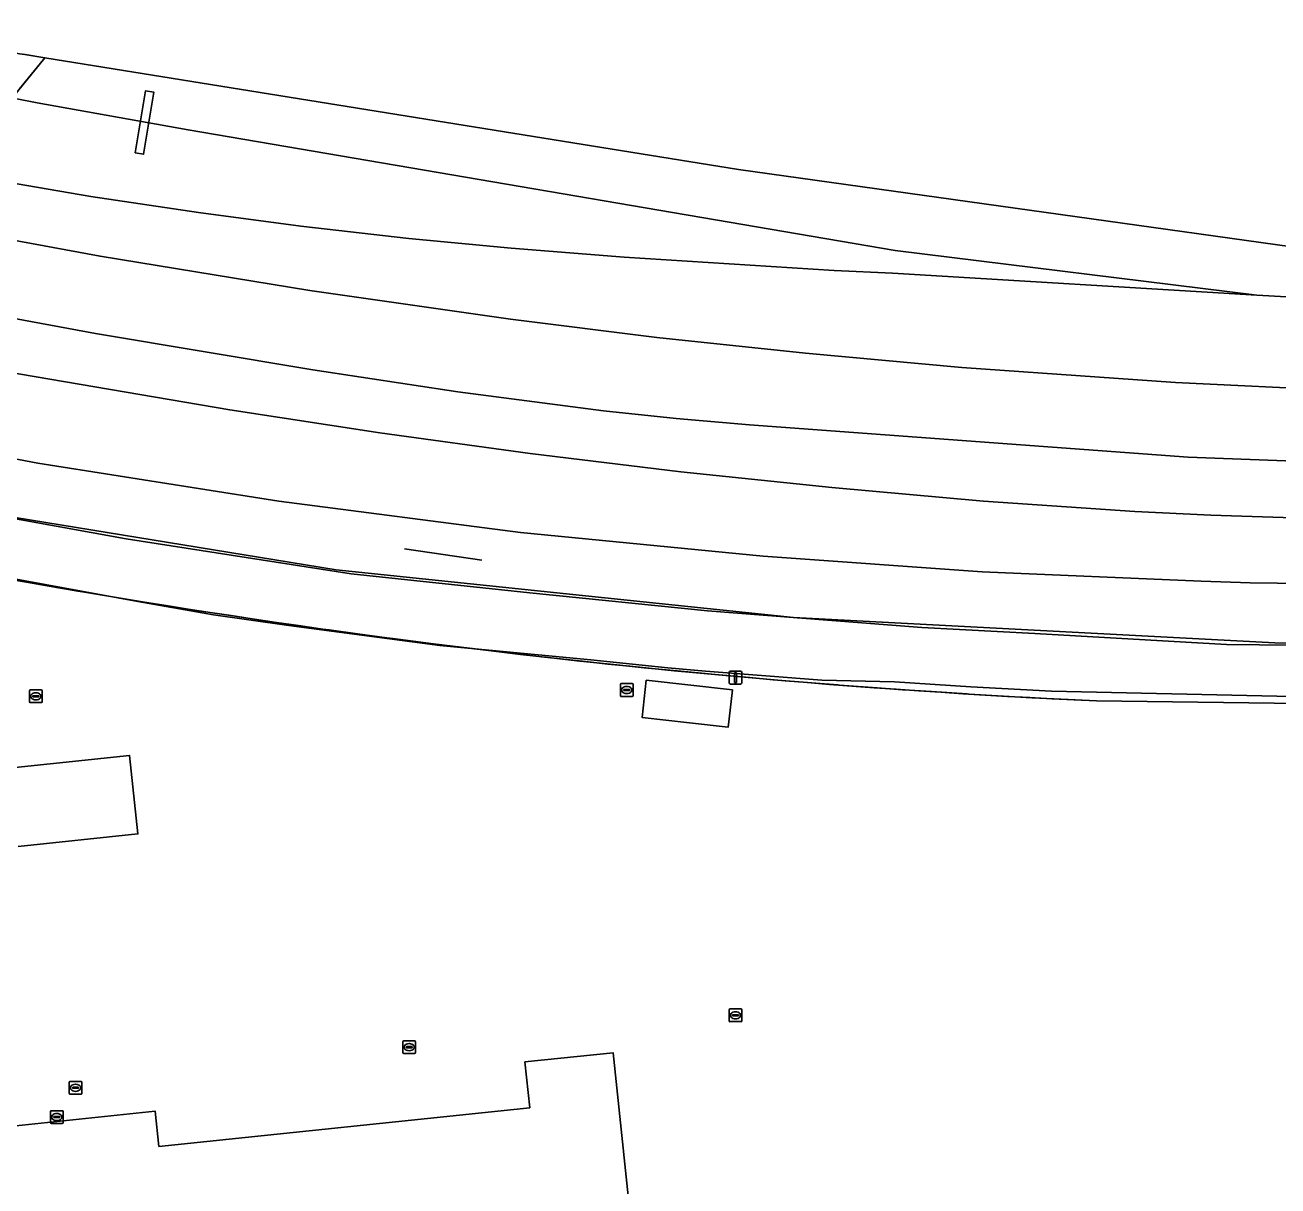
# Model space of a CAD drawing. Extents: x 160675 to 161153, y 383241 to 383714.
# Drawn here: x 160820 to 160918.2, y 383622.7 to 383713.7 of the extents above; entities that cross this region are included whole.
import ezdxf

# ---------------------------------------------------------------- set-up
doc = ezdxf.new("R2010")
doc.units = 0
for name, color, linetype in [('IMGEO_Erf', 7, 'Continuous'), ('IMGEO_Geluidsscherm', 7, 'Continuous'), ('IMGEO_Hek', 7, 'Continuous'), ('IMGEO_Lichtmast', 7, 'Continuous'), ('IMGEO_Overweg_gesloten', 7, 'Continuous'), ('IMGEO_Pand', 7, 'Continuous'), ('IMGEO_Rioolput', 7, 'Continuous'), ('IMGEO_Spoor', 7, 'Continuous'), ('IMGEO_Spoorbaan_halfverhard', 7, 'Continuous'), ('IMGEO_Struiken', 7, 'Continuous'), ('IMGEO_Voetpad_open', 7, 'Continuous')]:
    doc.layers.add(name, color=color, linetype=linetype)

msp = doc.modelspace()

# ---------------------------------------------------------------- linework, layer by layer
at = {"layer": 'IMGEO_Erf'}
for points in [[(160939.748, 383660.285), (160903.94, 383660.754), (160898.924, 383661.004), (160898.867, 383661.007), (160893.951, 383661.291), (160893.796, 383661.3), (160891.005, 383661.483), (160888.852, 383661.624), (160888.728, 383661.632), (160886.758, 383661.777), (160883.789, 383661.995), (160883.662, 383662.004), (160881.947, 383662.143), (160878.599, 383662.415), (160876.735, 383662.581), (160873.759, 383662.846), (160873.54, 383662.865), (160871.374, 383663.074), (160868.786, 383663.325), (160868.484, 383663.354), (160866.356, 383663.577), (160863.72, 383663.853), (160863.432, 383663.883), (160861.199, 383664.134), (160858.794, 383664.405), (160858.385, 383664.451), (160856.081, 383664.728), (160853.606, 383665.026), (160853.342, 383665.058), (160852.97, 383665.106), (160848.782, 383665.643), (160848.303, 383665.704), (160846.011, 383666.016), (160843.808, 383666.316), (160843.271, 383666.389), (160840.782, 383666.747), (160838.897, 383667.019), (160838.243, 383667.113), (160836.109, 383667.438), (160833.732, 383667.799), (160833.221, 383667.877), (160831.322, 383668.181), (160828.819, 383668.581), (160828.206, 383668.679), (160826.063, 383669.034), (160824.823, 383669.244), (160824.088, 383669.369), (160823.197, 383669.52), (160821.258, 383669.861), (160818.905, 383670.275)], [(160802.747, 383653.821), (160828.156, 383656.475), (160828.799, 383650.321), (160819.421, 383649.342)], [(160819.229, 383627.443), (160830.158, 383628.584), (160830.446, 383625.822), (160859.515, 383628.858), (160859.14, 383632.451), (160866.054, 383633.173), (160867.696, 383617.451)]]:
    msp.add_lwpolyline(points, dxfattribs=at)
msp.add_lwpolyline([(160875.073, 383658.697), (160872.033, 383659.038), (160868.326, 383659.455), (160868.654, 383662.372), (160875.401, 383661.614), (160875.146, 383659.344)], close=True, dxfattribs=at)
at = {"layer": 'IMGEO_Geluidsscherm'}
msp.add_lwpolyline([(160941.714, 383665.035), (160940.574, 383665.04), (160927.024, 383665.038), (160914.146, 383665.19), (160899.106, 383666.037), (160890.253, 383666.516), (160873.458, 383667.804), (160859.516, 383669.238), (160845.513, 383670.723), (160827.895, 383673.457), (160811.683, 383676.376), (160799.973, 383678.729)], dxfattribs=at)
at = {"layer": 'IMGEO_Hek'}
for points in [[(160940.622, 383660.983), (160937.989, 383660.969), (160933.44, 383660.916), (160930.459, 383660.871), (160918.078, 383661.129), (160900.405, 383661.529), (160894.103, 383661.869), (160888.121, 383662.256), (160882.407, 383662.372), (160873.298, 383663.099), (160870.33, 383663.347), (160864.316, 383663.966), (160852.468, 383665.099), (160840.626, 383666.667), (160834.729, 383667.513), (160828.809, 383668.542), (160808.251, 383672.304), (160799.384, 383674.027), (160793.776, 383675.413)], [(160849.706, 383672.685), (160855.763, 383671.786)], [(160903.94, 383660.754), (160939.748, 383660.285), (160994.814, 383662.758)]]:
    msp.add_lwpolyline(points, dxfattribs=at)
msp.add_arc((160934.037, 384314.203), 654.142, 257.575101, 267.362892, dxfattribs=at)
at = {"layer": 'IMGEO_Lichtmast'}
for p, q in [((160875.149, 383662.18), (160875.149, 383662.98)), ((160875.149, 383662.98), (160875.149, 383662.18)), ((160875.249, 383663.08), (160876.039, 383663.08)), ((160876.039, 383663.08), (160875.249, 383663.08)), ((160876.139, 383662.98), (160876.139, 383662.18)), ((160876.139, 383662.18), (160876.139, 383662.98)), ((160876.039, 383662.08), (160875.249, 383662.08)), ((160875.249, 383662.08), (160876.039, 383662.08))]:
    msp.add_line(p, q, dxfattribs=at)
msp.add_lwpolyline([(160875.569, 383662.955), (160875.719, 383662.955), (160875.719, 383662.205), (160875.569, 383662.205), (160875.569, 383662.955)], dxfattribs=at)
for centre, start, end in [((160875.249, 383662.98), 90, 180), ((160875.249, 383662.98), 90, 180), ((160876.039, 383662.98), 0, 90), ((160876.039, 383662.98), 360, 90), ((160875.249, 383662.18), 180, 270), ((160875.249, 383662.18), 180, 270), ((160876.039, 383662.18), 270, 0), ((160876.039, 383662.18), 270, 0)]:
    msp.add_arc(centre, 0.1, start, end, dxfattribs=at)
at = {"layer": 'IMGEO_Overweg_gesloten'}
msp.add_lwpolyline([(160828.595, 383703.716), (160829.254, 383703.608), (160830.054, 383708.471), (160829.395, 383708.58)], close=True, dxfattribs=at)
at = {"layer": 'IMGEO_Pand'}
msp.add_lwpolyline([(160875.401, 383661.614), (160868.654, 383662.372), (160868.326, 383659.455), (160872.033, 383659.038), (160875.073, 383658.697), (160875.146, 383659.344)], close=True, dxfattribs=at)
for points in [[(160819.421, 383649.342), (160828.799, 383650.321), (160828.156, 383656.475), (160802.747, 383653.821)], [(160819.369, 383620.919), (160820.27, 383612.085), (160838.299, 383613.926), (160838.875, 383608.305), (160866.271, 383611.111), (160865.631, 383617.236), (160867.696, 383617.451), (160866.054, 383633.173), (160859.14, 383632.451), (160859.515, 383628.858), (160830.446, 383625.822), (160830.158, 383628.584), (160819.229, 383627.443)]]:
    msp.add_lwpolyline(points, dxfattribs=at)
at = {"layer": 'IMGEO_Rioolput'}
for p, q in [((160820.299, 383660.694), (160820.299, 383661.546)), ((160820.374, 383661.62), (160821.226, 383661.62)), ((160821.3, 383661.546), (160821.3, 383660.694)), ((160866.621, 383661.186), (160866.621, 383662.038)), ((160866.696, 383662.112), (160867.548, 383662.112)), ((160866.88, 383661.606), (160866.88, 383661.618)), ((160867.318, 383661.569), (160866.92, 383661.569)), ((160866.923, 383661.655), (160867.321, 383661.655)), ((160867.109, 383661.892), (160867.134, 383661.892)), ((160867.364, 383661.618), (160867.364, 383661.606)), ((160867.622, 383662.038), (160867.622, 383661.186)), ((160821.226, 383660.62), (160820.374, 383660.62)), ((160820.558, 383661.114), (160820.558, 383661.126)), ((160820.996, 383661.077), (160820.598, 383661.077)), ((160820.601, 383661.163), (160820.999, 383661.163)), ((160820.81, 383660.84), (160820.785, 383660.84)), ((160820.787, 383661.4), (160820.812, 383661.4)), ((160821.042, 383661.126), (160821.042, 383661.114)), ((160867.548, 383661.112), (160866.696, 383661.112)), ((160867.132, 383661.332), (160867.107, 383661.332)), ((160875.147, 383635.68), (160875.147, 383636.532)), ((160875.222, 383636.606), (160876.074, 383636.606)), ((160875.406, 383636.1), (160875.406, 383636.112)), ((160875.844, 383636.063), (160875.446, 383636.063)), ((160875.449, 383636.149), (160875.847, 383636.149)), ((160875.635, 383636.386), (160875.66, 383636.386)), ((160875.89, 383636.112), (160875.89, 383636.1)), ((160876.148, 383636.532), (160876.148, 383635.68)), ((160876.074, 383635.606), (160875.222, 383635.606)), ((160875.658, 383635.826), (160875.633, 383635.826)), ((160849.567, 383633.18), (160849.567, 383634.032)), ((160849.642, 383634.106), (160850.494, 383634.106)), ((160850.568, 383634.032), (160850.568, 383633.18)), ((160850.494, 383633.106), (160849.642, 383633.106)), ((160849.826, 383633.6), (160849.826, 383633.612)), ((160850.264, 383633.563), (160849.866, 383633.563)), ((160849.869, 383633.649), (160850.267, 383633.649)), ((160850.078, 383633.326), (160850.053, 383633.326)), ((160850.055, 383633.886), (160850.08, 383633.886)), ((160850.31, 383633.612), (160850.31, 383633.6)), ((160823.417, 383629.996), (160823.417, 383630.848)), ((160823.492, 383630.922), (160824.344, 383630.922)), ((160823.676, 383630.416), (160823.676, 383630.428)), ((160824.114, 383630.379), (160823.716, 383630.379)), ((160823.719, 383630.465), (160824.117, 383630.465)), ((160823.928, 383630.142), (160823.903, 383630.142)), ((160823.905, 383630.702), (160823.93, 383630.702)), ((160824.16, 383630.428), (160824.16, 383630.416)), ((160824.418, 383630.848), (160824.418, 383629.996)), ((160824.344, 383629.922), (160823.492, 383629.922)), ((160821.943, 383627.698), (160821.943, 383628.55)), ((160822.018, 383628.624), (160822.87, 383628.624)), ((160822.202, 383628.118), (160822.202, 383628.13)), ((160822.64, 383628.081), (160822.242, 383628.081)), ((160822.245, 383628.167), (160822.643, 383628.167)), ((160822.431, 383628.404), (160822.456, 383628.404)), ((160822.686, 383628.13), (160822.686, 383628.118)), ((160822.944, 383628.55), (160822.944, 383627.698)), ((160822.87, 383627.624), (160822.018, 383627.624)), ((160822.454, 383627.844), (160822.429, 383627.844))]:
    msp.add_line(p, q, dxfattribs=at)
for points in [[(160820.299, 383660.694), (160820.299, 383661.546)], [(160820.374, 383661.62), (160821.226, 383661.62)], [(160821.3, 383661.546), (160821.3, 383660.694)], [(160866.621, 383661.186), (160866.621, 383662.038)], [(160866.696, 383662.112), (160867.548, 383662.112)], [(160867.622, 383662.038), (160867.622, 383661.186)], [(160821.226, 383660.62), (160820.374, 383660.62)], [(160867.548, 383661.112), (160866.696, 383661.112)], [(160875.147, 383635.68), (160875.147, 383636.532)], [(160875.222, 383636.606), (160876.074, 383636.606)], [(160876.148, 383636.532), (160876.148, 383635.68)], [(160876.074, 383635.606), (160875.222, 383635.606)], [(160849.567, 383633.18), (160849.567, 383634.032)], [(160849.642, 383634.106), (160850.494, 383634.106)], [(160850.568, 383634.032), (160850.568, 383633.18)], [(160850.494, 383633.106), (160849.642, 383633.106)], [(160823.417, 383629.996), (160823.417, 383630.848)], [(160823.492, 383630.922), (160824.344, 383630.922)], [(160824.418, 383630.848), (160824.418, 383629.996)], [(160824.344, 383629.922), (160823.492, 383629.922)], [(160821.943, 383627.698), (160821.943, 383628.55)], [(160822.018, 383628.624), (160822.87, 383628.624)], [(160822.944, 383628.55), (160822.944, 383627.698)], [(160822.87, 383627.624), (160822.018, 383627.624)]]:
    msp.add_lwpolyline(points, dxfattribs=at)
for centre, radius, start, end in [((160820.376, 383661.544), 0.0765, 91.55205, 178.44795), ((160820.376, 383661.544), 0.0765, 91.55205, 178.44795), ((160821.224, 383661.544), 0.0765, 1.55205, 88.44795), ((160821.224, 383661.544), 0.0765, 1.55205, 88.44795), ((160866.698, 383662.036), 0.0765, 91.55205, 178.44795), ((160866.698, 383662.036), 0.0765, 91.55205, 178.44795), ((160866.92, 383661.615), 0.0403, 85.87752, 175.75265), ((160866.917, 383661.605), 0.0366, 178.93798, 274.71019), ((160867.321, 383661.612), 0.043, 264.86636, 352.45326), ((160867.325, 383661.617), 0.0386, 1.73085, 96.63898), ((160867.546, 383662.036), 0.0765, 1.55205, 88.44795), ((160867.546, 383662.036), 0.0765, 1.55205, 88.44795), ((160820.376, 383660.696), 0.0765, 181.55205, 268.44795), ((160820.376, 383660.696), 0.0765, 181.55205, 268.44795), ((160820.598, 383661.123), 0.0403, 85.87752, 175.75265), ((160820.595, 383661.113), 0.0366, 178.93798, 274.71019), ((160820.999, 383661.12), 0.043, 264.86636, 352.45326), ((160821.003, 383661.125), 0.0386, 1.73085, 96.63898), ((160821.224, 383660.696), 0.0765, 271.55205, 358.44795), ((160821.224, 383660.696), 0.0765, 271.55205, 358.44795), ((160866.698, 383661.188), 0.0765, 181.55205, 268.44795), ((160866.698, 383661.188), 0.0765, 181.55205, 268.44795), ((160867.546, 383661.188), 0.0765, 271.55205, 358.44795), ((160867.546, 383661.188), 0.0765, 271.55205, 358.44795), ((160875.224, 383636.53), 0.0765, 91.55205, 178.44795), ((160875.224, 383636.53), 0.0765, 91.55205, 178.44795), ((160875.446, 383636.109), 0.0403, 85.87752, 175.75265), ((160875.443, 383636.099), 0.0366, 178.93798, 274.71019), ((160875.847, 383636.106), 0.043, 264.86636, 352.45326), ((160875.851, 383636.111), 0.0386, 1.73085, 96.63898), ((160876.072, 383636.53), 0.0765, 1.55205, 88.44795), ((160876.072, 383636.53), 0.0765, 1.55205, 88.44795), ((160875.224, 383635.682), 0.0765, 181.55205, 268.44795), ((160875.224, 383635.682), 0.0765, 181.55205, 268.44795), ((160876.072, 383635.682), 0.0765, 271.55205, 358.44795), ((160876.072, 383635.682), 0.0765, 271.55205, 358.44795), ((160849.644, 383634.03), 0.0765, 91.55205, 178.44795), ((160849.644, 383634.03), 0.0765, 91.55205, 178.44795), ((160850.492, 383634.03), 0.0765, 1.55205, 88.44795), ((160850.492, 383634.03), 0.0765, 1.55205, 88.44795), ((160849.644, 383633.182), 0.0765, 181.55205, 268.44795), ((160849.644, 383633.182), 0.0765, 181.55205, 268.44795), ((160849.866, 383633.609), 0.0403, 85.87752, 175.75265), ((160849.863, 383633.599), 0.0366, 178.93798, 274.71019), ((160850.267, 383633.606), 0.043, 264.86636, 352.45326), ((160850.271, 383633.611), 0.0386, 1.73085, 96.63898), ((160850.492, 383633.182), 0.0765, 271.55205, 358.44795), ((160850.492, 383633.182), 0.0765, 271.55205, 358.44795), ((160823.494, 383630.846), 0.0765, 91.55205, 178.44795), ((160823.494, 383630.846), 0.0765, 91.55205, 178.44795), ((160823.716, 383630.425), 0.0403, 85.87752, 175.75265), ((160823.713, 383630.415), 0.0366, 178.93798, 274.71019), ((160824.117, 383630.422), 0.043, 264.86636, 352.45326), ((160824.121, 383630.427), 0.0386, 1.73085, 96.63898), ((160824.342, 383630.846), 0.0765, 1.55205, 88.44795), ((160824.342, 383630.846), 0.0765, 1.55205, 88.44795), ((160823.494, 383629.998), 0.0765, 181.55205, 268.44795), ((160823.494, 383629.998), 0.0765, 181.55205, 268.44795), ((160824.342, 383629.998), 0.0765, 271.55205, 358.44795), ((160824.342, 383629.998), 0.0765, 271.55205, 358.44795), ((160822.02, 383628.548), 0.0765, 91.55205, 178.44795), ((160822.02, 383628.548), 0.0765, 91.55205, 178.44795), ((160822.242, 383628.127), 0.0403, 85.87752, 175.75265), ((160822.239, 383628.117), 0.0366, 178.93798, 274.71019), ((160822.643, 383628.124), 0.043, 264.86636, 352.45326), ((160822.647, 383628.129), 0.0386, 1.73085, 96.63898), ((160822.868, 383628.548), 0.0765, 1.55205, 88.44795), ((160822.868, 383628.548), 0.0765, 1.55205, 88.44795), ((160822.02, 383627.7), 0.0765, 181.55205, 268.44795), ((160822.02, 383627.7), 0.0765, 181.55205, 268.44795), ((160822.868, 383627.7), 0.0765, 271.55205, 358.44795), ((160822.868, 383627.7), 0.0765, 271.55205, 358.44795)]:
    msp.add_arc(centre, radius, start, end, dxfattribs=at)
for centre, major_axis, ratio, start_param, end_param in [((160867.108, 383661.612), (-0.387, 0.002), 0.722429, 4.712389, 7.853982), ((160867.133, 383661.612), (-0.39, 0.002), 0.717154, 1.570796, 4.712389), ((160820.786, 383661.12), (-0.387, 0.002), 0.722429, 4.712389, 7.853982), ((160820.811, 383661.12), (-0.39, 0.002), 0.717154, 1.570796, 4.712389), ((160875.634, 383636.106), (-0.387, 0.002), 0.722429, 4.712389, 7.853982), ((160875.659, 383636.106), (-0.39, 0.002), 0.717154, 1.570796, 4.712389), ((160850.054, 383633.606), (-0.387, 0.002), 0.722429, 4.712389, 7.853982), ((160850.079, 383633.606), (-0.39, 0.002), 0.717154, 1.570796, 4.712389), ((160823.904, 383630.422), (-0.387, 0.002), 0.722429, 4.712389, 7.853982), ((160823.929, 383630.422), (-0.39, 0.002), 0.717154, 1.570796, 4.712389), ((160822.43, 383628.124), (-0.387, 0.002), 0.722429, 4.712389, 7.853982), ((160822.455, 383628.124), (-0.39, 0.002), 0.717154, 1.570796, 4.712389)]:
    msp.add_ellipse(centre, major_axis=major_axis, ratio=ratio, start_param=start_param, end_param=end_param, dxfattribs=at)
at = {"layer": 'IMGEO_Spoor'}
for points in [[(160819.315, 383707.959), (160820.895, 383707.648), (160832.74, 383705.525), (160888.168, 383696.07)], [(160814.606, 383702.135), (160816.715, 383701.734), (160825.115, 383700.306), (160833.541, 383699.036), (160841.567, 383697.975), (160850.034, 383697.014), (160858.065, 383696.247), (160866.923, 383695.549), (160883.389, 383694.494), (160887.95, 383694.279)], [(160811.517, 383698.315), (160814.059, 383697.799), (160825.832, 383695.612), (160842.277, 383692.934), (160858.011, 383690.688), (160869.475, 383689.255), (160881.135, 383688.009), (160893.397, 383686.893), (160910.142, 383685.73), (160923.179, 383685.098), (160935.664, 383684.814), (160948.776, 383684.705), (160960.823, 383684.871), (160971.128, 383685.196), (160978.592, 383685.522), (160990.162, 383686.261), (161003.797, 383687.434), (161029.372, 383690.072)], [(160888.168, 383696.07), (160916.499, 383692.567)], [(160887.95, 383694.279), (160916.499, 383692.567)], [(160807.257, 383693.046), (160814.167, 383691.641), (160825.478, 383689.569), (160842.512, 383686.724), (160853.887, 383684.978), (160865.29, 383683.494), (160871.006, 383682.891), (160876.734, 383682.401), (160911.142, 383679.852), (160920.849, 383679.492), (160931.37, 383679.275), (160941.893, 383679.249), (160951.606, 383679.382), (160960.506, 383679.646), (160971.018, 383680.123), (160980.713, 383680.732), (160996.307, 383682.013), (161070.12, 383689.969)], [(160916.499, 383692.567), (160930.462, 383691.776), (160942.455, 383691.345), (160954.455, 383691.234), (160962.455, 383691.338), (160969.213, 383691.528)], [(160804.225, 383689.295), (160806.659, 383688.787), (160818.376, 383686.573), (160835.996, 383683.564), (160847.763, 383681.765), (160859.552, 383680.145), (160871.367, 383678.714), (160883.21, 383677.482), (160895.075, 383676.427), (160906.949, 383675.599), (160912.894, 383675.33), (160930.74, 383674.73), (160938.54, 383674.633), (160946.99, 383674.64), (160954.79, 383674.753), (160962.587, 383674.968), (160971.03, 383675.313), (160978.819, 383675.739), (160987.25, 383676.315), (160995.024, 383676.948), (161008.233, 383678.23), (161066.129, 383684.581)], [(160799.541, 383683.502), (160802.19, 383682.941), (160820.969, 383679.396), (160839.844, 383676.405), (160858.798, 383673.97), (160877.817, 383672.093), (160894.974, 383670.883), (160912.157, 383670.145), (160915.977, 383670.021), (160933.175, 383669.811), (160952.283, 383670.118), (160971.374, 383670.985), (160990.431, 383672.414), (161008.04, 383674.179), (161035.872, 383677.224)]]:
    msp.add_lwpolyline(points, dxfattribs=at)
at = {"layer": 'IMGEO_Spoorbaan_halfverhard'}
for points in [[(160821.504, 383711.182), (160819.947, 383711.433), (160819.524, 383711.48), (160819.125, 383711.566), (160805.62, 383713.744), (160782.938, 383684.277), (160782.817, 383684.13), (160789.932, 383682.507), (160794.531, 383681.378), (160796.743, 383680.703)], [(160828.595, 383703.716), (160829.395, 383708.58), (160830.054, 383708.471), (160829.254, 383703.608)]]:
    msp.add_lwpolyline(points, close=True, dxfattribs=at)
for points in [[(160821.504, 383711.182), (160821.167, 383710.768), (160819.524, 383708.746)], [(160996.257, 383695.919), (160922.821, 383695.85), (160875.894, 383702.41), (160821.504, 383711.182)], [(160811.942, 383676.309), (160844.333, 383671.026), (160880.188, 383667.294), (160917.911, 383665.315), (160940.728, 383664.961), (160941.826, 383664.944), (160941.807, 383665.474), (160945.541, 383665.601), (160945.565, 383664.918), (160951.597, 383664.944), (160971.538, 383665.887), (160992.861, 383667.306)]]:
    msp.add_lwpolyline(points, dxfattribs=at)
at = {"layer": 'IMGEO_Struiken'}
for points in [[(160940.728, 383664.961), (160917.911, 383665.315), (160880.188, 383667.294), (160844.333, 383671.026), (160811.942, 383676.309)], [(160818.905, 383670.275), (160821.258, 383669.861), (160823.197, 383669.52), (160824.088, 383669.369), (160824.823, 383669.244), (160826.063, 383669.034), (160828.206, 383668.679), (160828.819, 383668.581), (160831.322, 383668.181), (160833.221, 383667.877), (160833.732, 383667.799), (160836.109, 383667.438), (160838.243, 383667.113), (160838.897, 383667.019), (160840.782, 383666.747), (160843.271, 383666.389), (160843.808, 383666.316), (160846.011, 383666.016), (160848.303, 383665.704), (160848.782, 383665.643), (160852.97, 383665.106), (160853.342, 383665.058), (160853.606, 383665.026), (160856.081, 383664.728), (160858.385, 383664.451), (160858.794, 383664.405), (160861.199, 383664.134), (160863.432, 383663.883), (160863.72, 383663.853), (160866.356, 383663.577), (160868.484, 383663.354), (160868.786, 383663.325), (160871.374, 383663.074), (160873.54, 383662.865), (160873.759, 383662.846), (160876.735, 383662.581), (160878.599, 383662.415), (160881.947, 383662.143), (160883.662, 383662.004), (160883.789, 383661.995), (160886.758, 383661.777), (160888.728, 383661.632), (160888.852, 383661.624), (160891.005, 383661.483), (160893.796, 383661.3), (160893.951, 383661.291), (160898.867, 383661.007), (160898.924, 383661.004), (160903.94, 383660.754), (160939.748, 383660.285)]]:
    msp.add_lwpolyline(points, dxfattribs=at)
at = {"layer": 'IMGEO_Voetpad_open'}
msp.add_lwpolyline([(160819.524, 383708.746), (160821.167, 383710.768), (160821.504, 383711.182), (160819.812, 383711.455)], dxfattribs=at)

doc.saveas('drawing.dxf')
